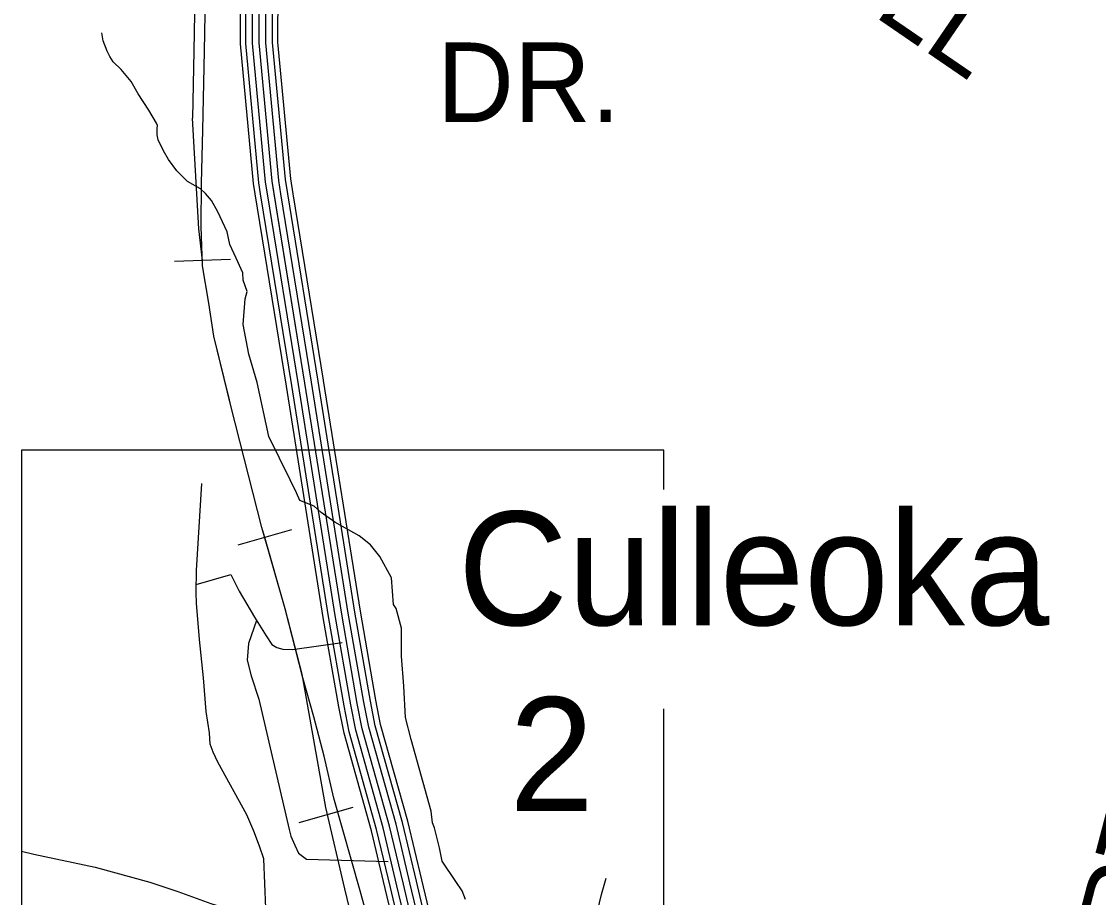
# Model space of a CAD drawing. Extents: x 1551132 to 1791609, y 378168 to 563823.
# Drawn here: x 1673680 to 1678683, y 420262 to 424331 of the extents above; entities that cross this region are included whole.
import ezdxf

# ---------------------------------------------------------------- set-up
doc = ezdxf.new("R2010")
doc.units = 0
for name, color, linetype in [('DESIGN - CONTOURS - Intermediate with optional Text', 7, 'Continuous'), ('DESIGN - ROW - Right-of-Way and Easement Labels', 7, 'Continuous'), ('DESIGN - ROW - Right-of-Way Linework', 7, 'Continuous'), ('DESIGN - TRANSPORTATION - Text', 7, 'Continuous'), ('SURVEY - CONTOURS - Index with Text', 7, 'Continuous'), ('SURVEY - CONTROL with Text', 7, 'Continuous'), ('SURVEY - TRANSPORTATION - Roads', 7, 'Continuous'), ('SURVEY - VEGETATION - Features with Text', 7, 'Continuous')]:
    doc.layers.add(name, color=color, linetype=linetype)

msp = doc.modelspace()

# ---------------------------------------------------------------- linework, layer by layer
at = {"layer": 'DESIGN - CONTOURS - Intermediate with optional Text'}
for p, q in [((1674650.014, 423224.885), (1674390.161, 423216.276)), ((1674934.473, 421969.886), (1674684.504, 421898.392)), ((1675218.791, 420679.168), (1674968.588, 420608.483))]:
    msp.add_line(p, q, dxfattribs=at)
for points in [[(1675453.401, 418714.959), (1675438.401, 418857.054), (1675440.785, 419175.754), (1675438.56, 419361.426), (1675417.361, 419624.074), (1675385.011, 419780.695), (1675346.787, 419949.399), (1675252.39, 420293.033), (1675130.901, 420723.111), (1675084.952, 420917.95), (1675036.87, 421100.788), (1674986.772, 421281.651), (1674904.149, 421603.118), (1674796.101, 421980.952), (1674652.038, 422545.509), (1674573.44, 422868.926), (1674549.074, 423023.446), (1674520.9, 423196.043), (1674514.859, 423378.389), (1674515.025, 423580.703), (1674521.675, 423827.001), (1674529.617, 424193.477), (1674544.942, 425060.633), (1674568.509, 426136.02)], [(1674474.943, 423881.452), (1674481.718, 424194.419), (1674487.852, 424541.153)], [(1674493.776, 423531.251), (1674474.302, 423881.936)], [(1674520.083, 423220.585), (1674502.834, 423368.214), (1674493.776, 423531.251)], [(1674645.264, 422573.376), (1674573.44, 422868.926), (1674549.074, 423023.446), (1674520.9, 423196.043), (1674520.083, 423220.585)], [(1674809.484, 421934.143), (1674796.101, 421980.952), (1674652.038, 422545.509), (1674645.264, 422573.376)], [(1674982.738, 421297.335), (1674904.149, 421603.118), (1674809.484, 421934.143)], [(1675092.727, 420679.66), (1674986.772, 421281.651), (1674982.738, 421297.335)], [(1675234.94, 420083.803), (1675182.025, 420302.134), (1675092.735, 420679.243)]]:
    msp.add_lwpolyline(points, dxfattribs=at)
at = {"layer": 'DESIGN - ROW - Right-of-Way Linework'}
for points in [[(1673679.553, 422339.845), (1673679.551, 418141.276), (1676663.072, 418141.278), (1676663.074, 421138.773)], [(1676663.074, 422156.591), (1676663.074, 422339.846), (1673679.553, 422339.845)]]:
    msp.add_lwpolyline(points, dxfattribs=at)
at = {"layer": 'DESIGN - TRANSPORTATION - Text'}
msp.add_lwpolyline([(1675742.42, 420253.016), (1675726.887, 420293.259), (1675697.371, 420335.676), (1675633.756, 420431.312), (1675620.915, 420492.33), (1675598.449, 420585.458), (1675588.824, 420607.942), (1675582.399, 420662.535), (1675489.318, 420996.519), (1675464.16, 421097.555), (1675455.861, 421243.842), (1675445.469, 421382.154), (1675444.978, 421512.332), (1675420.045, 421604.76), (1675408.253, 421622.927), (1675397.704, 421747.222), (1675344.83, 421845.999), (1675301.456, 421900.609), (1675247.907, 421941.318), (1675134.61, 422004.803), (1675071.112, 422049.646), (1675039.454, 422080.072), (1674972.547, 422106.047), (1674956.498, 422141.373), (1674927.615, 422202.392), (1674828.117, 422403.105), (1674773.552, 422653.595), (1674735.028, 422785.257), (1674709.354, 422923.344), (1674718.987, 423042.172), (1674728.612, 423077.49), (1674709.354, 423128.874), (1674707.954, 423163.583), (1674676.738, 423232.052), (1674647.455, 423294.495), (1674634.156, 423354.738), (1674591.224, 423447.391), (1674561.816, 423499.826), (1674534.192, 423532.201), (1674510.442, 423554.527), (1674450.802, 423587.303), (1674401.37, 423637.979), (1674361.971, 423690.539), (1674338.438, 423730.881), (1674315.014, 423781.233), (1674309.289, 423805.333), (1674309.614, 423833.367), (1674311.78, 423847.36), (1674305.922, 423859.452), (1674270.615, 423919.961), (1674221.466, 423994.663), (1674188.133, 424053.157), (1674142.759, 424107.783), (1674105.169, 424144.292), (1674089.444, 424168.518), (1674077.719, 424192.702), (1674058.278, 424241.003), (1674052.72, 424279.121)], dxfattribs=at)
at = {"layer": 'SURVEY - CONTOURS - Index with Text'}
msp.add_lwpolyline([(1673679.552, 420476.829), (1673736.792, 420462.762), (1674021.052, 420401.994), (1674275.163, 420333.484), (1674405.143, 420290.191), (1674559.081, 420234.648), (1674663.079, 420201.614), (1674805.259, 420176.23), (1675047.645, 420141.896), (1675502.751, 420117.587)], dxfattribs=at)
at = {"layer": 'SURVEY - CONTROL with Text'}
for points in [[(1674765.42, 423531.251), (1674757.836, 423577.903), (1674696.405, 424227.545), (1674707.547, 426168.521)], [(1674790.461, 423531.251), (1674782.361, 423581.061), (1674721.129, 424228.636), (1674732.263, 426168.379)], [(1674821.868, 423531.251), (1674813.127, 423585.011), (1674752.137, 424230.011), (1674763.263, 426168.196)], [(1674996.522, 422650.428), (1674843.893, 423588.961), (1674783.144, 424231.387), (1674794.262, 426168.021)], [(1674853.276, 423531.252), (1674843.893, 423588.961), (1674783.144, 424231.387), (1674794.262, 426168.021)], [(1674884.683, 423531.252), (1674874.659, 423592.911), (1674814.152, 424232.762), (1674825.261, 426167.846)], [(1674916.091, 423531.252), (1674905.425, 423596.862), (1674845.16, 424234.137), (1674856.26, 426167.662)], [(1674942.14, 423531.252), (1674930.941, 423600.145), (1674870.884, 424235.27), (1674881.976, 426167.521)], [(1674910.932, 422636.511), (1674765.42, 423531.251)], [(1674935.323, 422640.478), (1674790.461, 423531.251)], [(1674965.923, 422645.453), (1674821.868, 423531.251)], [(1674996.522, 422650.428), (1674853.276, 423531.252)], [(1675027.121, 422655.404), (1674884.683, 423531.252)], [(1675057.721, 422660.379), (1674916.091, 423531.252)], [(1675083.095, 422664.512), (1674942.14, 423531.252)], [(1675618.614, 418967.59), (1675614.064, 419022.683), (1675607.181, 419358.734), (1675590.623, 419493.271), (1675564.432, 419676.584), (1675520.5, 419888.315), (1675472.526, 420110.704), (1675423.361, 420315.909), (1675359.462, 420586.199), (1675232.116, 421038.436), (1675208.85, 421157.589), (1675136.643, 421572.209), (1674965.906, 422645.562)], [(1675808.576, 418745.785), (1675802.601, 418746.551), (1675686.721, 418761.41), (1675680.537, 418764.443), (1675677.121, 418767.86), (1675672.429, 418774.694), (1675668.879, 418783.619), (1675661.263, 418827.77), (1675645.038, 419024.275), (1675638.139, 419360.951), (1675621.356, 419497.354), (1675594.981, 419681.934), (1675550.824, 419894.731), (1675502.751, 420117.587), (1675453.518, 420323.084), (1675389.478, 420593.975), (1675262.298, 421045.62), (1675239.332, 421163.223), (1675167.226, 421577.3), (1674996.522, 422650.428), (1674996.522, 422650.428)], [(1675649.313, 418972.457), (1675645.038, 419024.275), (1675638.139, 419360.951), (1675621.356, 419497.354), (1675594.981, 419681.934), (1675550.824, 419894.731), (1675502.751, 420117.587), (1675453.518, 420323.084), (1675389.478, 420593.975), (1675262.298, 421045.62), (1675239.332, 421163.223), (1675167.226, 421577.3), (1674996.522, 422650.428)], [(1675680.312, 418973.816), (1675676.013, 419025.867), (1675669.096, 419363.167), (1675652.088, 419501.438), (1675625.531, 419687.284), (1675581.149, 419901.148), (1675532.975, 420124.471), (1675483.676, 420330.259), (1675419.494, 420601.75), (1675292.481, 421052.803), (1675269.815, 421168.856), (1675197.808, 421582.392), (1675027.138, 422655.295)], [(1675711.728, 418970.065), (1675706.987, 419027.467), (1675700.062, 419365.384), (1675682.813, 419505.53), (1675656.08, 419692.626), (1675611.481, 419907.565), (1675563.207, 420131.346), (1675513.834, 420337.443), (1675449.51, 420609.517), (1675322.664, 421059.987), (1675300.306, 421174.482), (1675228.383, 421587.492), (1675057.754, 422660.17)], [(1675738.436, 418959.099), (1675732.678, 419028.784), (1675725.745, 419367.226), (1675708.312, 419508.913), (1675681.421, 419697.068), (1675636.639, 419912.89), (1675588.282, 420137.054), (1675538.85, 420343.393), (1675474.41, 420615.967), (1675347.696, 421065.945), (1675325.589, 421179.157), (1675253.749, 421591.717), (1675083.145, 422664.212)], [(1675565.173, 418937.756), (1675558.399, 419019.817), (1675551.532, 419354.751), (1675535.391, 419485.921), (1675509.525, 419666.975), (1675465.985, 419876.781), (1675418.194, 420098.337), (1675369.162, 420303.009), (1675305.514, 420572.232), (1675177.867, 421025.519), (1675154.059, 421147.472), (1675081.686, 421563.05), (1674910.882, 422636.803)], [(1675589.031, 418949.09), (1675583.09, 419021.083), (1675576.215, 419356.517), (1675559.899, 419489.179), (1675533.883, 419671.242), (1675490.167, 419881.898), (1675442.294, 420103.828), (1675393.203, 420308.725), (1675329.446, 420578.433), (1675201.933, 421031.253), (1675178.359, 421151.964), (1675106.069, 421567.108), (1674935.29, 422640.686)]]:
    msp.add_lwpolyline(points, dxfattribs=at)
at = {"layer": 'SURVEY - TRANSPORTATION - Roads'}
for points in [[(1674591.672, 420890.649), (1674569.389, 420936.4), (1674556.306, 420973.776), (1674552.207, 421026.777), (1674537.249, 421125.105), (1674524.916, 421281.492), (1674506.816, 421459.98), (1674492.608, 421628.401), (1674491.15, 421678.494), (1674492.242, 421780.639), (1674516.783, 422184.658)], [(1674491.542, 421715.412), (1674651.213, 421762.038), (1674690.429, 421685.47), (1674761.194, 421564.45), (1674816.309, 421477.681), (1674841.9, 421437.313), (1674865.766, 421423.013), (1674893.707, 421414.679), (1674937.739, 421414.163), (1675168.792, 421445.864)], [(1674770.943, 421549.099), (1674734.786, 421442.488), (1674727.944, 421364.453), (1674747.185, 421292.118), (1674782.051, 421183.54), (1674923.664, 420576.957), (1674931.347, 420546.815), (1674948.905, 420504.547), (1674966.538, 420468.288), (1675004.262, 420439.804), (1675383.428, 420429.645)], [(1674856.832, 418602.905), (1674827.841, 419100.302), (1674819.925, 419480.987), (1674818.55, 420097.953), (1674805.017, 420441.062), (1674785.176, 420500.605), (1674758.718, 420570.074), (1674725.652, 420646.159), (1674591.672, 420890.649)], [(1676261.349, 419561.206), (1676283.307, 419674.218), (1676319.656, 419890.132), (1676354.997, 420198.19), (1676373.855, 420276.092), (1676396.288, 420351.56)]]:
    msp.add_lwpolyline(points, dxfattribs=at)

# ---------------------------------------------------------------- texts
at = {"layer": 'DESIGN - ROW - Right-of-Way and Easement Labels'}
for s, height, rotation, p in [('POWELL', 369.997, 325.577564, (1676384.181, 425216.662)), ('DR.', 369.9913, 0.000028, (1675609.975, 423863.727)), ('BAPTIST', 370.0086, 75.354103, (1678774.024, 419407.295))]:
    msp.add_text(s, height=height, rotation=rotation, dxfattribs=at).set_placement(p)
at = {"layer": 'DESIGN - ROW - Right-of-Way Linework'}
msp.add_text('2', height=527.988, rotation=0.000028, dxfattribs=at).set_placement((1675946.099, 420664.168))
at = {"layer": 'SURVEY - VEGETATION - Features with Text'}
msp.add_text('Culleoka', height=527.9876, rotation=0.000028, dxfattribs=at).set_placement((1675707.313, 421526.691))

doc.saveas('drawing.dxf')
